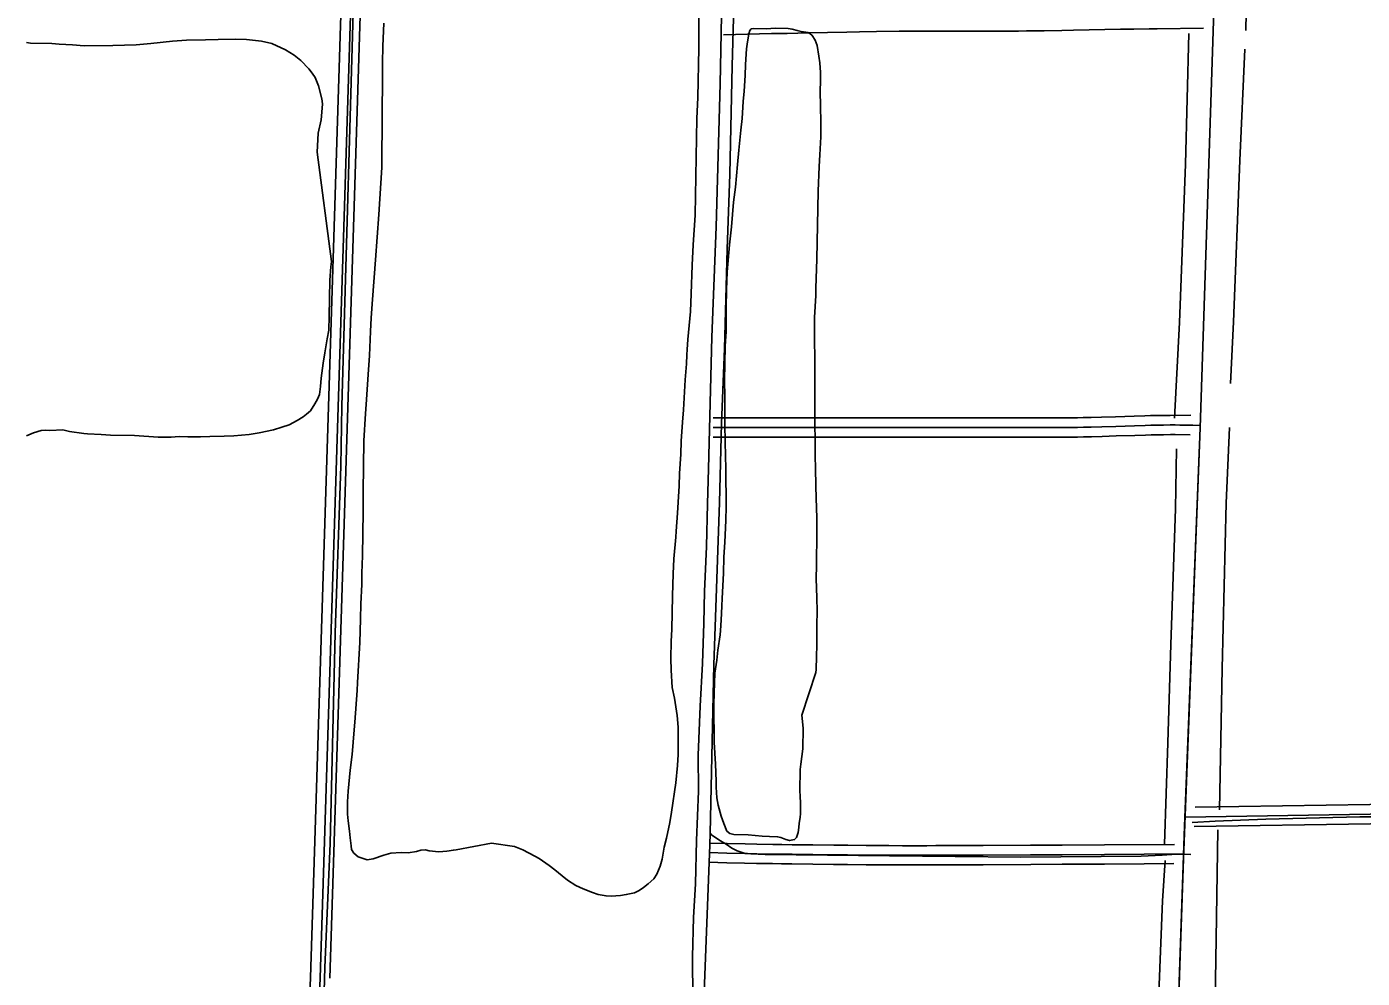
# Model space of a CAD drawing. Extents: x 3508733 to 3546731, y 546897 to 572481.
# Drawn here: x 3524246 to 3526327, y 556732 to 558216 of the extents above; entities that cross this region are included whole.
import ezdxf

# ---------------------------------------------------------------- set-up
doc = ezdxf.new("R2010")
doc.units = 0
for name, color, linetype in [('V-DTCH-CNTR', 7, 'Continuous'), ('V-ROAD-CNTR', 7, 'Continuous'), ('V-SITE-VEGE', 7, 'Continuous'), ('V-TOPO-SHOR', 7, 'Continuous')]:
    doc.layers.add(name, color=color, linetype=linetype)

msp = doc.modelspace()

# ---------------------------------------------------------------- linework, layer by layer
at = {"layer": 'V-DTCH-CNTR'}
for points in [[(3525325.1, 557473.9), (3525328, 557597.3), (3525333, 557714.3), (3525337.2, 557868.9), (3525341.2, 557985.6), (3525345, 558154.6), (3525348.8, 558303.7), (3525352.8, 558488), (3525355.4, 558621.2), (3525362.7, 558784), (3525369.2, 558933.4), (3525373.6, 559067.8), (3525378.8, 559197.7), (3525383.3, 559337.8), (3525389.7, 559486.2), (3525394.8, 559633), (3525400.2, 559784.8), (3525404.3, 559908.4), (3525408.5, 560040.3), (3525415, 560172.4), (3525416.9, 560204.7), (3525418.1, 560327.9)], [(3524736.7, 557624.1), (3524757, 558328.1), (3524782.8, 558978.2), (3524785.8, 559054)], [(3524736.7, 557624.1), (3524735.1, 557530.9), (3524726.4, 557270.7), (3524718.3, 556942.6), (3524710.3, 556749.3), (3524703.2, 556508), (3524692.8, 556249.9)], [(3525325.1, 557473.9), (3525316.1, 557220.8), (3525310.4, 556958.6), (3525310.1, 556940.6), (3525301.8, 556723.5), (3525296.2, 556500.9), (3525289.4, 556217.3), (3525287.5, 556190.9), (3525279.5, 555985.7), (3525271.2, 555734), (3525267.5, 555574.5), (3525262.4, 555342.8)], [(3526061.6, 556975.2), (3526097.2, 556977), (3526176.2, 556980.3), (3526322.5, 556983.8), (3526340.5, 556984.1), (3526427.2, 556989.4), (3526584.8, 557003.1), (3526732.5, 557010), (3526874.1, 557020.4), (3526987.9, 557028), (3527114.8, 557033.9), (3527137.7, 557034.1), (3527203.6, 557037.7), (3527424.8, 557046.7), (3527470.6, 557048.6)], [(3525396.1, 556925.4), (3525373.9, 556926.1), (3525363.3, 556927.5), (3525352.8, 556930.9), (3525344.3, 556935.4), (3525335.7, 556941.6), (3525326.8, 556946.6), (3525319.4, 556951.2), (3525312.6, 556956.1), (3525310.4, 556958.6)], [(3526059.3, 556925.3), (3526037.1, 556925.7), (3526014.9, 556924.1), (3525982.3, 556922.6), (3525794.5, 556921.3), (3525590.1, 556923.2), (3525396.1, 556925.4)]]:
    msp.add_lwpolyline(points, dxfattribs=at)
at = {"layer": 'V-ROAD-CNTR'}
for points in [[(3526173.8, 560218.8), (3526143.1, 559633.3), (3526116.2, 558886), (3526093.7, 558192.5), (3526073.8, 557590.5), (3526048, 556918.4)], [(3526176.4, 560235.7), (3526143.1, 559633.3), (3526116.2, 558886), (3526093.7, 558192.5), (3526073.8, 557590.5), (3526049.7, 556969.4)], [(3524814.5, 560207.4), (3524814.6, 560192), (3524793.2, 559602.6), (3524751.8, 558283.4), (3524709, 556929.2), (3524702.9, 556732.8)], [(3524799.6, 560192.1), (3524778.2, 559603.1), (3524736.8, 558283.9), (3524694, 556929.7), (3524687.9, 556733.3)], [(3524829.6, 560192.6), (3524808.1, 559602.1), (3524766.8, 558282.9), (3524724, 556928.8), (3524717.9, 556732.3)], [(3526079.3, 558213.5), (3526007.1, 558212.6), (3525994.4, 558212.4), (3525970.6, 558212.1), (3525949.7, 558211.7), (3525876.7, 558210.3), (3525858.4, 558209.9), (3525831, 558209.4), (3525817.2, 558209.2), (3525803.5, 558209.1), (3525791.1, 558208.9), (3525779.4, 558208.8), (3525768.5, 558208.8), (3525748, 558208.7), (3525730.1, 558208.8), (3525667.5, 558208.9), (3525651.9, 558208.9), (3525640.3, 558208.9), (3525622.7, 558208.8), (3525614, 558208.7), (3525605.2, 558208.6), (3525569.8, 558208.1), (3525543.3, 558207.7), (3525523.4, 558207.3), (3525493.5, 558206.8), (3525463.7, 558206.1), (3525430.6, 558205.4), (3525405.9, 558204.9), (3525368.7, 558204), (3525331.5, 558203.1)], [(3526059.5, 557610), (3526027.3, 557609.9), (3526016.5, 557609.7), (3526006.3, 557609.6), (3525996.8, 557609.4), (3525987.9, 557609.1), (3525971.2, 557608.7), (3525942.1, 557607.7), (3525920.3, 557607), (3525904, 557606.6), (3525891.8, 557606.3), (3525882.6, 557606.1), (3525875.8, 557606), (3525865.5, 557605.9), (3525855.2, 557605.9), (3525744.9, 557605.9), (3525634.5, 557605.9), (3525510.1, 557605.8), (3525385.7, 557605.8), (3525350.6, 557605.8), (3525315.4, 557605.8)], [(3526073.9, 557594), (3526062.3, 557594.4), (3526053.6, 557594.6), (3526047.1, 557594.8), (3526042.2, 557594.8), (3526034.8, 557594.9), (3526027.4, 557594.9), (3526016.7, 557594.7), (3526006.6, 557594.6), (3525997.1, 557594.4), (3525988.3, 557594.1), (3525971.6, 557593.7), (3525942.6, 557592.7), (3525920.7, 557592), (3525904.4, 557591.6), (3525892.1, 557591.3), (3525882.9, 557591.1), (3525876, 557591), (3525865.6, 557590.9), (3525855.3, 557590.9), (3525744.9, 557590.9), (3525634.5, 557590.9), (3525510.1, 557590.8), (3525385.7, 557590.8), (3525350.6, 557590.8), (3525315.4, 557590.8)], [(3526058.4, 557579.7), (3526034.8, 557579.9), (3526027.6, 557579.9), (3526016.9, 557579.7), (3526006.9, 557579.6), (3525997.5, 557579.4), (3525988.7, 557579.2), (3525972.1, 557578.7), (3525943, 557577.7), (3525921.2, 557577.1), (3525904.7, 557576.6), (3525892.4, 557576.3), (3525883.1, 557576.1), (3525876.2, 557576), (3525865.7, 557575.9), (3525855.3, 557575.9), (3525744.9, 557575.9), (3525634.5, 557575.9), (3525510.1, 557575.8), (3525385.7, 557575.8), (3525350.6, 557575.8), (3525315.4, 557575.8)], [(3526050.5, 556983.6), (3526338.7, 556988.3), (3527425, 557058.3)], [(3526066.1, 556998.9), (3526338.1, 557003.3), (3527424, 557073.3)], [(3526064.7, 556968.8), (3526339.3, 556973.3), (3527426, 557043.4)], [(3526049.7, 556969.4), (3526001.9, 555575.3)], [(3526033.9, 556941.1), (3525924.7, 556940.4), (3525859, 556940), (3525809.8, 556939.8), (3525735.9, 556939.4), (3525662, 556939.1), (3525648.1, 556939), (3525635, 556939), (3525610.4, 556939), (3525588.9, 556939.1), (3525570.1, 556939.2), (3525553.6, 556939.3), (3525524.8, 556939.6), (3525503.2, 556939.8), (3525470.7, 556940.2), (3525438.3, 556940.6), (3525422.2, 556940.8), (3525408.1, 556941), (3525383.4, 556941.5), (3525364.9, 556941.9), (3525337.1, 556942.5), (3525309.3, 556943.2)], [(3526032.7, 556911.1), (3525986.6, 556910.8), (3525924.9, 556910.4), (3525859.2, 556910), (3525809.9, 556909.8), (3525736, 556909.4), (3525662.2, 556909.1), (3525648.1, 556909), (3525635, 556909), (3525610.3, 556909), (3525588.8, 556909.1), (3525569.9, 556909.2), (3525553.4, 556909.3), (3525524.5, 556909.6), (3525502.8, 556909.8), (3525470.4, 556910.2), (3525437.9, 556910.6), (3525421.7, 556910.8), (3525407.6, 556911), (3525382.8, 556911.5), (3525364.2, 556911.9), (3525336.4, 556912.5), (3525308.6, 556913.2)], [(3526048.3, 556926.2), (3525986.5, 556925.8), (3525924.8, 556925.4), (3525859.1, 556925), (3525809.8, 556924.8), (3525736, 556924.4), (3525662.1, 556924.1), (3525648.1, 556924), (3525635, 556924), (3525610.4, 556924), (3525588.8, 556924.1), (3525570, 556924.2), (3525553.5, 556924.3), (3525524.6, 556924.6), (3525503, 556924.8), (3525470.5, 556925.2), (3525438.1, 556925.6), (3525421.9, 556925.8), (3525407.8, 556926), (3525383.1, 556926.5), (3525364.6, 556926.9), (3525336.7, 556927.5), (3525308.9, 556928.2)], [(3526048, 556918.4), (3525949.8, 554058.6), (3525883.6, 552387.9)], [(3524687.9, 556733.4), (3524664.9, 556152.9), (3524609.6, 554377.9), (3524597.3, 553707), (3524589.9, 553464.4)], [(3524702.9, 556732.8), (3524679.9, 556152.3), (3524624.6, 554377.5), (3524612.3, 553706.6), (3524604.8, 553462.2)]]:
    msp.add_lwpolyline(points, dxfattribs=at)
at = {"layer": 'V-SITE-VEGE'}
for points in [[(3525292.3, 558250.6), (3525293, 558212.4), (3525292.8, 558182.5), (3525291.3, 558105.5), (3525290, 558072.8), (3525287.1, 557921.8), (3525284.2, 557875.8), (3525282.5, 557844.1), (3525280.7, 557799.4), (3525279.8, 557771.6), (3525275.5, 557728.3), (3525274.9, 557712.5), (3525274.4, 557704.2), (3525273.8, 557690.2), (3525271.6, 557665.1), (3525269, 557618.7), (3525267.6, 557599.4), (3525265.6, 557569.5), (3525264.6, 557549.3), (3525262.6, 557519), (3525262.2, 557500.1), (3525260.7, 557474.3), (3525259.4, 557457.5), (3525257.5, 557429.3), (3525256.9, 557420), (3525254.2, 557386.4), (3525252.8, 557363), (3525251.8, 557328.3), (3525250.8, 557276), (3525249.7, 557258.1), (3525249.2, 557230.9), (3525249.6, 557212.4), (3525251.5, 557185.5), (3525254.9, 557168.9), (3525259.2, 557142), (3525260.6, 557123.7), (3525260.9, 557105.5), (3525260.5, 557081.4), (3525259.8, 557064.2), (3525256.9, 557037.1), (3525250.2, 556991.5), (3525247.5, 556975), (3525242.5, 556950.7), (3525238.8, 556936.6), (3525235.7, 556917.8), (3525232.4, 556907.2), (3525227.3, 556894.5), (3525222.7, 556887.4), (3525214, 556879.6), (3525206.6, 556873.9), (3525200, 556869.2), (3525192.7, 556865.6), (3525179.9, 556862.7), (3525170.6, 556861.5), (3525156.5, 556860.4), (3525148.3, 556860.6), (3525136.3, 556862.9), (3525127, 556865.8), (3525112.7, 556871.6), (3525101.4, 556877), (3525088.2, 556885.5), (3525080, 556892.2), (3525068.5, 556901.3), (3525059.7, 556908), (3525044.1, 556919), (3525037.6, 556922.6), (3525018.9, 556932.5), (3525005.9, 556937.6), (3524969.9, 556942.8)], [(3524969.9, 556942.8), (3524915, 556932.8), (3524910.5, 556932.2), (3524900.1, 556930.3), (3524887.7, 556929.2), (3524872.6, 556930.8), (3524866.8, 556932.3), (3524859.6, 556932.1), (3524853, 556930.2), (3524839.9, 556928), (3524828.9, 556928.2), (3524813, 556927.2), (3524802, 556924.3), (3524785.3, 556918.4), (3524776, 556917.2), (3524762.3, 556921.6), (3524755.2, 556927.6), (3524751.9, 556933.1), (3524751, 556938.7), (3524749.8, 556951.1), (3524748.6, 556961.4), (3524746.5, 556977.6), (3524745.7, 556988.3), (3524745.4, 557007.6), (3524746.4, 557024.1), (3524749.8, 557056.7), (3524752.6, 557081.4), (3524756.1, 557119.5), (3524757, 557131.6), (3524760.4, 557181.1), (3524761.3, 557193.4), (3524764.9, 557255.6), (3524765.9, 557292.4), (3524766.4, 557315.8), (3524767.6, 557346.4), (3524768, 557364), (3524768.8, 557390.8), (3524770.1, 557459.9), (3524769.7, 557490.5), (3524771.2, 557570.3), (3524773.7, 557612.6), (3524774.4, 557627), (3524777.7, 557673.8), (3524779.6, 557703.3), (3524781.3, 557740.8), (3524782.4, 557761.8), (3524784.3, 557790.3), (3524789.3, 557852.1), (3524794.1, 557922.9), (3524798.9, 557996.4), (3524798.8, 558025), (3524799.3, 558052.2), (3524799.7, 558093.8), (3524799.9, 558120.3), (3524800, 558159.5), (3524800.4, 558185.3), (3524802.2, 558221.1)], [(3525360.2, 558072.8), (3525362, 558099.3), (3525363.4, 558115.1), (3525364.9, 558139.5), (3525365.5, 558156.7), (3525367.4, 558181.4), (3525368.2, 558188.3), (3525370.9, 558204.8), (3525372.4, 558209.9), (3525374.5, 558212.3), (3525377.3, 558212.9), (3525397.9, 558212.5), (3525412.4, 558213.3), (3525432.3, 558212.9), (3525438.2, 558212.1), (3525446, 558209.9), (3525452.2, 558208.4), (3525459.4, 558207.2), (3525462.8, 558206.8), (3525465.9, 558205.4), (3525469.6, 558202.2), (3525474.3, 558194.5), (3525477.2, 558186.6), (3525480, 558170), (3525481.5, 558159.3), (3525482.3, 558144.5), (3525482.4, 558133.8), (3525482, 558112.5), (3525482.7, 558094.6), (3525483.2, 558064.3), (3525482.8, 558044)], [(3524245.6, 558191), (3524251.7, 558189.9), (3524284.8, 558189.3), (3524296.1, 558188.7), (3524317.1, 558187.3), (3524335.3, 558185.9), (3524380, 558186.4), (3524416.5, 558187.4), (3524439.2, 558189.4), (3524472.7, 558193.3), (3524494.7, 558194.6), (3524524.3, 558195.4), (3524544, 558196), (3524571.5, 558196.5), (3524588, 558195.9), (3524611.4, 558193.4), (3524627.5, 558189.6), (3524648.9, 558179.6), (3524662.2, 558171.4), (3524672.7, 558163), (3524685.5, 558150), (3524690.6, 558143.4), (3524694.9, 558136.4), (3524700.2, 558123.6), (3524705.6, 558103.2), (3524706.5, 558095.6), (3524705.6, 558082.5), (3524704.3, 558070.8), (3524699.8, 558049.9), (3524698.2, 558020), (3524720.4, 557849.6), (3524719.6, 557841.4), (3524718.2, 557820.8), (3524717.1, 557764.4), (3524716.3, 557742.7), (3524714, 557729), (3524710.2, 557707.4), (3524707.5, 557691.3), (3524704.3, 557667.9), (3524703.3, 557654.9), (3524701.7, 557642.2), (3524698.8, 557635), (3524694.6, 557627.9), (3524687.8, 557617), (3524681.9, 557611.9), (3524676.3, 557607.6), (3524666.9, 557601.9), (3524654.7, 557595.3), (3524643.3, 557591.3), (3524630.1, 557587.5), (3524607.7, 557582.7), (3524592.1, 557579.9), (3524568.4, 557578), (3524553.2, 557577.2), (3524530.8, 557577), (3524516.7, 557576.5), (3524496.8, 557576.6), (3524483.4, 557576.8), (3524471, 557576), (3524450.3, 557576.1), (3524413.5, 557578.5), (3524376.1, 557579.2), (3524361.6, 557580.2), (3524340.6, 557581.3), (3524334.8, 557581.4), (3524312.5, 557584.9), (3524301.9, 557587.2)], [(3525482.8, 558044), (3525481.6, 558015.8), (3525480.2, 557997.6), (3525478.8, 557959.4), (3525476.8, 557853.2), (3525475.2, 557808.1), (3525475, 557796.8), (3525473.3, 557762.4), (3525472.9, 557739), (3525473.6, 557687), (3525473.4, 557657.1), (3525473.4, 557638.2), (3525473.7, 557620.3), (3525473.5, 557593.1), (3525473.9, 557574.2), (3525474, 557546.3), (3525474.7, 557527.4), (3525475.2, 557500.2), (3525475.9, 557480.6), (3525476.7, 557449.9), (3525476.9, 557427.9), (3525476, 557375.6), (3525475.9, 557355.7), (3525476.7, 557325.4), (3525477, 557304.4), (3525476.9, 557283), (3525476.7, 557251.7), (3525476.4, 557233.9), (3525475.6, 557213.9), (3525475.2, 557209.1), (3525453.3, 557142.4), (3525455.3, 557122.4), (3525454.7, 557089.8), (3525451.8, 557066.1), (3525451, 557057.8), (3525450.8, 557045.1), (3525450.2, 557036.9), (3525450.4, 557024.1), (3525450.9, 557016.9), (3525451.4, 557004.8), (3525451.1, 556989), (3525450.6, 556982.8), (3525449.4, 556973.9), (3525448.9, 556967.4), (3525447.8, 556959.8), (3525445.2, 556951.6), (3525442, 556948.6), (3525434.4, 556947), (3525428.6, 556948.8), (3525420.4, 556951.8), (3525415.6, 556952.9), (3525402.9, 556953.1), (3525391.6, 556953.7), (3525369.9, 556955.8), (3525347.6, 556956.2), (3525341.1, 556958.1), (3525336.7, 556961.9), (3525331.7, 556973.4), (3525327.5, 556984.8), (3525323, 557002.1), (3525321.1, 557013.5), (3525320.1, 557030), (3525319.9, 557039.7), (3525318.7, 557066.2), (3525316.9, 557100.3), (3525316.7, 557124.4), (3525316.2, 557132.6), (3525316.3, 557159.5), (3525317, 557176.7), (3525317.3, 557192.8), (3525317.9, 557208), (3525320.7, 557228.2), (3525322.4, 557243.7), (3525326, 557267.7), (3525327.3, 557281.8), (3525328, 557301), (3525328.5, 557312.7), (3525329.4, 557324.4), (3525331.2, 557363.6), (3525332, 557389), (3525333.5, 557412.4), (3525335.2, 557445.7), (3525335.6, 557467.7), (3525335, 557526.6), (3525334.1, 557567.9), (3525333.6, 557596.1), (3525333.4, 557639.1), (3525332.8, 557664.3), (3525333.8, 557717.9), (3525335.3, 557740.6), (3525335.6, 557778.1), (3525336.2, 557805.3), (3525337, 557833.5), (3525340.9, 557875.7), (3525343.9, 557903.5), (3525347, 557942), (3525349.9, 557965.7), (3525353.3, 558000.7), (3525355.1, 558023.4), (3525358.4, 558054.6), (3525360.2, 558072.8)], [(3524301.9, 557587.2), (3524281.9, 557586.5), (3524275, 557586.6), (3524268.5, 557586.1), (3524256.4, 557582.5), (3524245.3, 557577.9)]]:
    msp.add_lwpolyline(points, dxfattribs=at)
at = {"layer": 'V-TOPO-SHOR'}
for p, q in [((3526119.9, 557591), (3526114.5, 557473.1)), ((3526036.9, 557557.7), (3526035.3, 557464.2))]:
    msp.add_line(p, q, dxfattribs=at)
for points in [[(3525395.9, 560192.5), (3525387.5, 559976.5), (3525383.5, 559780.4), (3525378.1, 559518.2), (3525378, 559510.9), (3525366.5, 559255.9), (3525356.2, 559050.2), (3525346.9, 558812.3), (3525338.2, 558636.8), (3525332.2, 558446.2), (3525326.2, 558126.7), (3525319.8, 557903.8), (3525313.2, 557731.7), (3525307.8, 557526.4)], [(3526169.6, 558849.9), (3526163.8, 558677.1), (3526155.6, 558484.5), (3526147.2, 558321.9), (3526145.3, 558209.9)], [(3526056.5, 558205.3), (3526051, 558001.7), (3526041.6, 557754.5), (3526034, 557605.6)], [(3526143.7, 558180.5), (3526135.8, 558007), (3526125.7, 557755.7), (3526121.3, 557659.4)], [(3525307.8, 557526.4), (3525306.5, 557471.7), (3525304.9, 557405.6), (3525301.8, 557335.2), (3525300.9, 557285.9), (3525298.5, 557222.8), (3525295.1, 557156.4), (3525291.6, 557080.3), (3525292.4, 557024), (3525289.4, 556947), (3525287.8, 556879.3), (3525284.5, 556827.1), (3525283, 556765.7), (3525283.3, 556699.8), (3525280.1, 556623.4), (3525279.2, 556561.2), (3525277.2, 556502.3), (3525271.9, 556429.5), (3525270.2, 556354.3), (3525267.3, 556297.2), (3525265.6, 556237.1), (3525267, 556194)], [(3526114.5, 557473.1), (3526108.2, 557215.2), (3526104, 556994.7)], [(3526035.3, 557464.2), (3526028.5, 557252.8), (3526023.5, 557099.6), (3526018.4, 556941.6)], [(3526101.4, 556963.6), (3526098.8, 556793.7), (3526094.7, 556537.8), (3526089.3, 556401.9)], [(3526019.3, 556915.9), (3526015.3, 556852.8), (3526009.8, 556709.3), (3526004.2, 556559.6), (3525998.6, 556372.4), (3525998.6, 556300.3)]]:
    msp.add_lwpolyline(points, dxfattribs=at)

doc.saveas('drawing.dxf')
